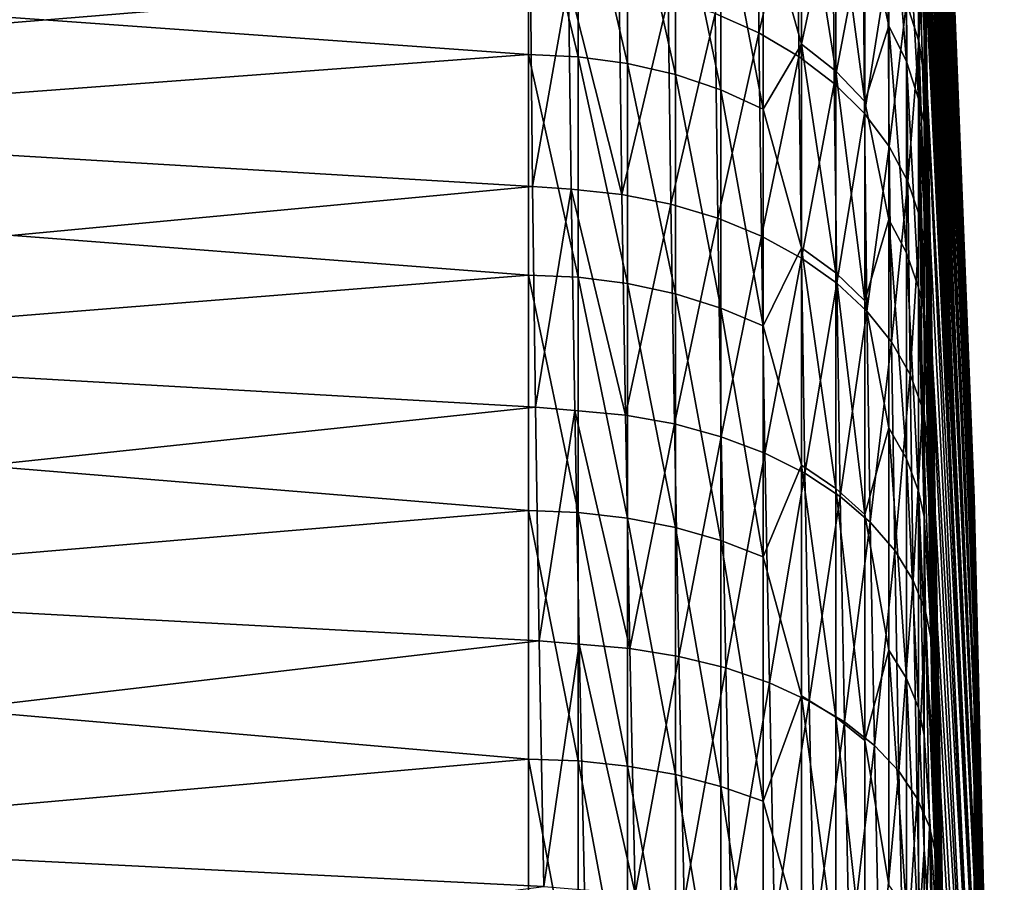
# Model space of a CAD drawing. Header units: metres. Extents: x -22 to 72, y -237 to 23.
# Tile 361 of 363: x 66.47 to 71.45, y 10.79 to 15.14. Entities that reach past the tile are written whole.
import ezdxf

# ---------------------------------------------------------------- set-up
doc = ezdxf.new("R2010")
doc.units = ezdxf.units.M
doc.layers.add('solid_509588_MEDIA_SW0001', color=7, linetype='CONTINUOUS')

msp = doc.modelspace()

# ---------------------------------------------------------------- linework, layer by layer
at = {"layer": 'solid_509588_MEDIA_SW0001'}
for points in [[(71.297287, 12.728576, 84.835892), (71.043945, 19.093994, 84.738052), (71.043945, 19.071741, 85.451828)], [(71.297287, 12.719138, 83.905869), (71.043945, 19.089542, 84.023933), (71.043945, 19.093994, 84.738052)], [(71.297287, 12.728576, 84.835892), (71.297287, 12.719138, 83.905869), (71.043945, 19.093994, 84.738052)], [(71.297287, 12.719138, 83.905869), (71.043945, 19.058392, 83.310486), (71.043945, 19.089542, 84.023933)], [(71.297287, 12.728576, 84.835892), (71.043945, 19.071741, 85.451828), (71.043945, 19.022814, 86.164284)], [(71.297287, 12.641839, 82.979019), (71.043945, 19.000587, 82.598701), (71.043945, 19.058392, 83.310486)], [(71.297287, 12.719138, 83.905869), (71.297287, 12.641839, 82.979019), (71.043945, 19.058392, 83.310486)], [(71.297287, 12.670101, 85.764122), (71.043945, 19.022814, 86.164284), (71.043945, 18.947281, 86.874405)], [(71.297287, 12.670101, 85.764122), (71.297287, 12.728576, 84.835892), (71.043945, 19.022814, 86.164284)], [(71.297287, 12.641839, 82.979019), (71.043945, 18.916208, 81.88958), (71.043945, 19.000587, 82.598701)], [(71.297287, 12.670101, 85.764122), (71.043945, 18.947281, 86.874405), (71.043945, 18.845249, 87.5812)], [(71.297287, 12.497089, 82.06028), (71.043945, 18.805374, 81.184105), (71.043945, 18.916208, 81.88958)], [(71.297287, 12.641839, 82.979019), (71.297287, 12.497089, 82.06028), (71.043945, 18.916208, 81.88958)], [(71.297287, 12.544025, 86.685608), (71.043945, 18.845249, 87.5812), (71.043945, 18.716862, 88.283691)], [(71.297287, 12.544025, 86.685608), (71.297287, 12.670101, 85.764122), (71.043945, 18.845249, 87.5812)], [(71.297287, 12.497089, 82.06028), (71.043945, 18.668238, 80.483269), (71.043945, 18.805374, 81.184105)], [(71.297287, 12.544025, 86.685608), (71.043945, 18.716862, 88.283691), (71.043945, 18.562296, 88.980896)], [(71.297287, 12.285663, 81.154564), (71.043945, 18.504993, 79.788048), (71.043945, 18.668238, 80.483269)], [(71.297287, 12.497089, 82.06028), (71.297287, 12.285663, 81.154564), (71.043945, 18.668238, 80.483269)], [(71.297287, 12.351023, 87.595436), (71.043945, 18.562296, 88.980896), (71.043945, 18.381769, 89.671829)], [(71.297287, 12.351023, 87.595436), (71.297287, 12.544025, 86.685608), (71.043945, 18.562296, 88.980896)], [(71.297287, 12.285663, 81.154564), (71.043945, 18.315868, 79.099419), (71.043945, 18.504993, 79.788048)], [(71.297287, 12.351023, 87.595436), (71.043945, 18.381769, 89.671829), (71.043945, 18.175535, 90.35553)], [(71.297287, 12.008687, 80.266693), (71.043945, 18.101126, 78.418343), (71.043945, 18.315868, 79.099419)], [(71.297287, 12.285663, 81.154564), (71.297287, 12.008687, 80.266693), (71.043945, 18.315868, 79.099419)], [(71.297287, 12.092121, 88.488747), (71.043945, 18.175535, 90.35553), (71.043945, 17.94388, 91.031036)], [(71.297287, 12.092121, 88.488747), (71.297287, 12.351023, 87.595436), (71.043945, 18.175535, 90.35553)], [(71.297287, 12.008687, 80.266693), (71.043945, 17.861067, 77.745773), (71.043945, 18.101126, 78.418343)], [(71.297287, 12.092121, 88.488747), (71.043945, 17.94388, 91.031036), (71.043945, 17.687128, 91.697411)], [(71.297287, 11.66764, 79.401405), (71.043945, 17.596027, 77.082649), (71.043945, 17.861067, 77.745773)], [(71.297287, 12.008687, 80.266693), (71.297287, 11.66764, 79.401405), (71.043945, 17.861067, 77.745773)], [(71.297287, 11.768703, 89.360771), (71.043945, 17.687128, 91.697411), (71.043945, 17.40564, 92.353722)], [(71.297287, 11.768703, 89.360771), (71.297287, 12.092121, 88.488747), (71.043945, 17.687128, 91.697411)], [(71.297287, 11.66764, 79.401405), (71.043945, 17.306379, 76.429901), (71.043945, 17.596027, 77.082649)], [(71.297287, 11.768703, 89.360771), (71.043945, 17.40564, 92.353722), (71.043945, 17.099808, 92.999046)], [(71.297287, 11.26434, 78.563324), (71.043945, 16.992527, 75.788437), (71.043945, 17.306379, 76.429901)], [(71.297287, 11.66764, 79.401405), (71.297287, 11.26434, 78.563324), (71.043945, 17.306379, 76.429901)], [(71.297287, 11.382494, 90.206863), (71.043945, 17.099808, 92.999046), (71.043945, 16.77006, 93.632484)], [(71.297287, 11.382494, 90.206863), (71.297287, 11.768703, 89.360771), (71.043945, 17.099808, 92.999046)], [(71.297287, 11.26434, 78.563324), (71.043945, 16.654909, 75.159164), (71.043945, 16.992527, 75.788437)], [(71.297287, 11.382494, 90.206863), (71.043945, 16.77006, 93.632484), (71.043945, 16.416859, 94.253151)], [(71.297287, 10.800941, 77.75692), (71.043945, 16.293997, 74.542946), (71.043945, 16.654909, 75.159164)], [(71.297287, 11.26434, 78.563324), (71.297287, 10.800941, 77.75692), (71.043945, 16.654909, 75.159164)], [(71.297287, 10.935555, 91.022507), (71.043945, 16.416859, 94.253151), (71.043945, 16.040695, 94.860184)], [(71.297287, 10.935555, 91.022507), (71.297287, 11.382494, 90.206863), (71.043945, 16.416859, 94.253151)], [(71.297287, 10.800941, 77.75692), (71.043945, 15.910296, 73.940659), (71.043945, 16.293997, 74.542946)], [(70.209763, 15.077854, 98.584572), (70.201935, 16.030125, 97.491631), (69.988647, 15.176069, 98.678253)], [(70.403732, 15.903841, 97.388474), (70.201935, 16.030125, 97.491631), (70.209763, 15.077854, 98.584572)], [(71.297287, 10.935555, 91.022507), (71.043945, 16.040695, 94.860184), (71.043945, 15.642099, 95.452713)], [(69.046227, 16.004452, 70.90377), (69.046227, 14.969296, 69.77179), (61.700001, 15.495608, 70.326553)], [(69.296867, 14.958055, 69.782845), (69.046227, 14.969296, 69.77179), (69.046227, 16.004452, 70.90377)], [(69.296867, 15.992435, 70.913979), (69.296867, 14.958055, 69.782845), (69.046227, 16.004452, 70.90377)], [(69.546257, 14.924019, 69.816338), (69.296867, 14.958055, 69.782845), (69.296867, 15.992435, 70.913979)], [(69.546257, 15.956044, 70.944893), (69.546257, 14.924019, 69.816338), (69.296867, 15.992435, 70.913979)], [(70.425346, 15.972784, 71.732491), (70.425346, 15.021263, 70.625534), (70.230705, 15.708385, 71.155289)], [(70.597763, 14.884323, 70.752022), (70.425346, 15.021263, 70.625534), (70.425346, 15.972784, 71.732491)], [(70.597763, 15.827169, 71.848885), (70.597763, 14.884323, 70.752022), (70.425346, 15.972784, 71.732491)], [(70.865181, 16.010841, 72.797798), (70.865181, 15.113923, 71.660294), (70.745163, 15.665665, 71.977974)], [(70.955872, 14.933169, 71.81385), (70.865181, 15.113923, 71.660294), (70.865181, 16.010841, 72.797798)], [(70.955872, 15.819361, 72.937744), (70.955872, 14.933169, 71.81385), (70.865181, 16.010841, 72.797798)], [(69.78759, 14.867731, 69.871719), (69.546257, 14.924019, 69.816338), (69.546257, 15.956044, 70.944893)], [(69.78759, 15.895864, 70.996017), (69.78759, 14.867731, 69.871719), (69.546257, 15.956044, 70.944893)], [(70.016975, 14.7901, 69.948097), (69.78759, 14.867731, 69.871719), (69.78759, 15.895864, 70.996017)], [(70.016975, 15.812865, 71.066528), (70.016975, 14.7901, 69.948097), (69.78759, 15.895864, 70.996017)], [(70.411438, 14.959441, 98.47226), (70.403732, 15.903841, 97.388474), (70.209763, 15.077854, 98.584572)], [(70.582726, 15.75827, 97.269806), (70.403732, 15.903841, 97.388474), (70.411438, 14.959441, 98.47226)], [(71.297287, 10.279913, 76.986488), (71.043945, 15.504344, 73.353134), (71.043945, 15.910296, 73.940659)], [(71.297287, 10.800941, 77.75692), (71.297287, 10.279913, 76.986488), (71.043945, 15.910296, 73.940659)], [(70.745163, 14.732439, 70.892303), (70.597763, 14.884323, 70.752022), (70.597763, 15.827169, 71.848885)], [(70.745163, 15.665665, 71.977974), (70.745163, 14.732439, 70.892303), (70.597763, 15.827169, 71.848885)], [(70.954964, 15.231701, 96.841805), (71.017166, 15.036078, 96.683144), (71.015793, 15.84861, 95.597313)], [(71.017166, 15.036078, 96.683144), (71.043945, 15.642099, 95.452713), (71.015793, 15.84861, 95.597313)], [(69.055145, 15.345929, 98.835358), (61.700001, 15.792196, 98.342216), (61.700001, 14.741171, 99.456512)], [(70.230705, 14.692378, 70.044243), (70.016975, 14.7901, 69.948097), (70.016975, 15.812865, 71.066528)], [(70.230705, 15.708385, 71.155289), (70.230705, 14.692378, 70.044243), (70.016975, 15.812865, 71.066528)], [(70.955872, 15.819361, 72.937744), (71.015793, 15.620147, 73.083351), (71.015793, 14.745114, 71.97361)], [(70.955872, 15.819361, 72.937744), (71.015793, 14.745114, 71.97361), (70.955872, 14.933169, 71.81385)], [(70.590302, 14.822825, 98.343201), (70.582726, 15.75827, 97.269806), (70.411438, 14.959441, 98.47226)], [(70.735901, 15.595861, 97.137627), (70.582726, 15.75827, 97.269806), (70.590302, 14.822825, 98.343201)], [(70.425346, 15.021263, 70.625534), (70.230705, 14.692378, 70.044243), (70.230705, 15.708385, 71.155289)], [(70.865181, 15.113923, 71.660294), (70.745163, 14.732439, 70.892303), (70.745163, 15.665665, 71.977974)], [(71.017166, 15.036078, 96.683144), (71.046158, 14.846637, 96.507835), (71.043945, 15.642099, 95.452713)], [(71.043945, 15.642099, 95.452713), (71.266777, 3.570797, 103.211212), (71.282906, 2.90622, 103.322456)], [(71.297287, 10.430269, 91.803352), (71.043945, 15.642099, 95.452713), (71.282906, 2.90622, 103.322456)], [(71.043945, 15.642099, 95.452713), (71.250664, 4.231271, 103.076439), (71.266777, 3.570797, 103.211212)], [(71.043945, 15.642099, 95.452713), (71.23468, 4.885747, 102.918602), (71.250664, 4.231271, 103.076439)], [(71.043945, 15.642099, 95.452713), (71.21888, 5.534054, 102.73774), (71.23468, 4.885747, 102.918602)], [(71.043945, 15.642099, 95.452713), (71.203362, 6.174732, 102.534363), (71.21888, 5.534054, 102.73774)], [(71.043945, 15.642099, 95.452713), (71.173439, 7.431445, 102.060669), (71.203362, 6.174732, 102.534363)], [(71.043945, 15.642099, 95.452713), (71.145508, 8.650188, 101.499924), (71.173439, 7.431445, 102.060669)], [(71.043945, 15.642099, 95.452713), (71.120094, 9.825315, 100.855164), (71.145508, 8.650188, 101.499924)], [(71.043945, 15.642099, 95.452713), (71.097702, 10.951144, 100.129494), (71.120094, 9.825315, 100.855164)], [(71.043945, 15.642099, 95.452713), (71.078781, 12.021979, 99.326729), (71.097702, 10.951144, 100.129494)], [(71.043945, 15.642099, 95.452713), (71.063705, 13.031889, 98.451706), (71.078781, 12.021979, 99.326729)], [(71.043945, 15.642099, 95.452713), (71.052773, 13.975106, 97.509865), (71.063705, 13.031889, 98.451706)], [(71.043945, 15.642099, 95.452713), (71.046158, 14.846637, 96.507835), (71.052773, 13.975106, 97.509865)], [(71.297287, 10.935555, 91.022507), (71.043945, 15.642099, 95.452713), (71.297287, 10.430269, 91.803352)], [(70.743324, 14.670305, 98.199562), (70.735901, 15.595861, 97.137627), (70.590302, 14.822825, 98.343201)], [(70.86068, 15.419348, 96.994156), (70.735901, 15.595861, 97.137627), (70.743324, 14.670305, 98.199562)], [(71.015793, 15.620147, 73.083351), (71.043945, 15.504344, 73.353134), (71.043945, 15.076707, 72.781204)], [(71.015793, 15.620147, 73.083351), (71.043945, 15.076707, 72.781204), (71.043945, 14.627984, 72.225662)], [(71.015793, 14.745114, 71.97361), (71.015793, 15.620147, 73.083351), (71.043945, 14.627984, 72.225662)], [(69.046227, 14.969296, 69.77179), (61.700001, 14.42087, 69.234436), (61.700001, 15.495608, 70.326553)], [(71.297287, 10.279913, 76.986488), (71.043945, 15.076707, 72.781204), (71.043945, 15.504344, 73.353134)], [(70.867943, 14.504451, 98.043755), (70.86068, 15.419348, 96.994156), (70.743324, 14.670305, 98.199562)], [(70.954964, 15.231701, 96.841805), (70.86068, 15.419348, 96.994156), (70.867943, 14.504451, 98.043755)], [(69.066086, 14.301838, 99.877174), (69.055145, 15.345929, 98.835358), (61.700001, 14.741171, 99.456512)], [(69.247208, 15.334843, 98.83345), (69.055145, 15.345929, 98.835358), (69.066086, 14.301838, 99.877174)], [(69.260521, 14.288351, 99.876831), (69.247208, 15.334843, 98.83345), (69.066086, 14.301838, 99.877174)], [(69.516548, 14.261743, 99.844353), (69.247208, 15.334843, 98.83345), (69.260521, 14.288351, 99.876831)], [(69.516548, 14.261743, 99.844353), (69.503288, 15.305655, 98.803741), (69.247208, 15.334843, 98.83345)], [(69.751831, 15.252432, 98.751724), (69.503288, 15.305655, 98.803741), (69.516548, 14.261743, 99.844353)], [(69.764992, 14.212692, 99.787964), (69.751831, 15.252432, 98.751724), (69.516548, 14.261743, 99.844353)], [(69.988647, 15.176069, 98.678253), (69.751831, 15.252432, 98.751724), (69.764992, 14.212692, 99.787964)], [(70.962059, 14.328053, 97.878418), (70.954964, 15.231701, 96.841805), (70.867943, 14.504451, 98.043755)], [(70.962059, 14.328053, 97.878418), (71.017166, 15.036078, 96.683144), (70.954964, 15.231701, 96.841805)], [(70.001678, 14.142031, 99.708611), (69.988647, 15.176069, 98.678253), (69.764992, 14.212692, 99.787964)], [(70.209763, 15.077854, 98.584572), (69.988647, 15.176069, 98.678253), (70.001678, 14.142031, 99.708611)], [(70.222633, 14.05095, 99.60762), (70.209763, 15.077854, 98.584572), (70.001678, 14.142031, 99.708611)], [(70.411438, 14.959441, 98.47226), (70.209763, 15.077854, 98.584572), (70.222633, 14.05095, 99.60762)], [(70.865181, 15.113923, 71.660294), (70.865181, 14.136365, 70.591301), (70.745163, 14.732439, 70.892303)], [(70.955872, 13.967302, 70.757645), (70.865181, 14.136365, 70.591301), (70.865181, 15.113923, 71.660294)], [(70.955872, 14.933169, 71.81385), (70.955872, 13.967302, 70.757645), (70.865181, 15.113923, 71.660294)], [(71.297287, 9.704038, 76.256149), (71.043945, 14.627984, 72.225662), (71.043945, 15.076707, 72.781204)], [(71.297287, 10.279913, 76.986488), (71.297287, 9.704038, 76.256149), (71.043945, 15.076707, 72.781204)], [(70.962059, 14.328053, 97.878418), (71.024086, 14.14408, 97.706314), (71.017166, 15.036078, 96.683144)], [(71.017166, 15.036078, 96.683144), (71.052773, 13.975106, 97.509865), (71.046158, 14.846637, 96.507835)], [(71.017166, 15.036078, 96.683144), (71.024086, 14.14408, 97.706314), (71.052773, 13.975106, 97.509865)], [(70.425346, 15.021263, 70.625534), (70.425346, 13.993197, 69.589279), (70.230705, 14.692378, 70.044243)], [(70.597763, 13.86563, 69.725212), (70.425346, 13.993197, 69.589279), (70.425346, 15.021263, 70.625534)], [(70.597763, 14.884323, 70.752022), (70.597763, 13.86563, 69.725212), (70.425346, 15.021263, 70.625534)], [(69.046227, 14.969296, 69.77179), (69.046227, 13.854271, 68.718391), (61.700001, 14.42087, 69.234436)], [(69.296867, 13.843869, 68.73024), (69.046227, 13.854271, 68.718391), (69.046227, 14.969296, 69.77179)], [(69.296867, 14.958055, 69.782845), (69.296867, 13.843869, 68.73024), (69.046227, 14.969296, 69.77179)], [(69.546257, 13.812367, 68.766121), (69.296867, 13.843869, 68.73024), (69.296867, 14.958055, 69.782845)], [(69.546257, 14.924019, 69.816338), (69.546257, 13.812367, 68.766121), (69.296867, 14.958055, 69.782845)], [(70.424118, 13.940984, 99.486702), (70.411438, 14.959441, 98.47226), (70.222633, 14.05095, 99.60762)], [(70.590302, 14.822825, 98.343201), (70.411438, 14.959441, 98.47226), (70.424118, 13.940984, 99.486702)], [(70.955872, 14.933169, 71.81385), (71.015793, 14.745114, 71.97361), (71.015793, 13.791411, 70.930702)], [(70.955872, 14.933169, 71.81385), (71.015793, 13.791411, 70.930702), (70.955872, 13.967302, 70.757645)], [(69.78759, 13.760272, 68.82547), (69.546257, 13.812367, 68.766121), (69.546257, 14.924019, 69.816338)], [(69.78759, 14.867731, 69.871719), (69.78759, 13.760272, 68.82547), (69.546257, 14.924019, 69.816338)], [(70.745163, 13.724141, 69.875977), (70.597763, 13.86563, 69.725212), (70.597763, 14.884323, 70.752022)], [(70.745163, 14.732439, 70.892303), (70.745163, 13.724141, 69.875977), (70.597763, 14.884323, 70.752022)], [(70.016975, 13.688424, 68.90731), (69.78759, 13.760272, 68.82547), (69.78759, 14.867731, 69.871719)], [(70.016975, 14.7901, 69.948097), (70.016975, 13.688424, 68.90731), (69.78759, 14.867731, 69.871719)], [(70.230705, 13.59798, 69.010338), (70.016975, 13.688424, 68.90731), (70.016975, 14.7901, 69.948097)], [(70.230705, 14.692378, 70.044243), (70.230705, 13.59798, 69.010338), (70.016975, 14.7901, 69.948097)], [(70.602753, 13.813988, 99.347878), (70.590302, 14.822825, 98.343201), (70.424118, 13.940984, 99.486702)], [(70.743324, 14.670305, 98.199562), (70.590302, 14.822825, 98.343201), (70.602753, 13.813988, 99.347878)], [(69.066086, 14.301838, 99.877174), (61.700001, 14.741171, 99.456512), (61.700001, 13.609868, 100.492836)], [(70.865181, 14.136365, 70.591301), (70.745163, 13.724141, 69.875977), (70.745163, 14.732439, 70.892303)], [(71.015793, 14.745114, 71.97361), (71.043945, 14.627984, 72.225662), (71.043945, 14.158803, 71.687286)], [(71.015793, 14.745114, 71.97361), (71.043945, 14.158803, 71.687286), (71.043945, 13.669819, 71.166832)], [(71.015793, 13.791411, 70.930702), (71.015793, 14.745114, 71.97361), (71.043945, 13.669819, 71.166832)], [(70.425346, 13.993197, 69.589279), (70.230705, 13.59798, 69.010338), (70.230705, 14.692378, 70.044243)], [(70.755539, 13.672099, 99.193481), (70.743324, 14.670305, 98.199562), (70.602753, 13.813988, 99.347878)], [(70.867943, 14.504451, 98.043755), (70.743324, 14.670305, 98.199562), (70.755539, 13.672099, 99.193481)], [(71.297287, 9.704038, 76.256149), (71.043945, 14.158803, 71.687286), (71.043945, 14.627984, 72.225662)], [(70.87989, 13.517708, 99.026115), (70.867943, 14.504451, 98.043755), (70.755539, 13.672099, 99.193481)], [(70.962059, 14.328053, 97.878418), (70.867943, 14.504451, 98.043755), (70.87989, 13.517708, 99.026115)], [(69.046227, 13.854271, 68.718391), (61.700001, 13.267713, 68.222198), (61.700001, 14.42087, 69.234436)], [(70.973724, 13.353415, 98.848587), (70.962059, 14.328053, 97.878418), (70.87989, 13.517708, 99.026115)], [(70.973724, 13.353415, 98.848587), (71.024086, 14.14408, 97.706314), (70.962059, 14.328053, 97.878418)], [(69.081146, 13.187078, 100.843224), (69.066086, 14.301838, 99.877174), (61.700001, 13.609868, 100.492836)], [(69.260521, 14.288351, 99.876831), (69.066086, 14.301838, 99.877174), (69.081146, 13.187078, 100.843224)], [(69.278809, 13.171418, 100.843307), (69.260521, 14.288351, 99.876831), (69.081146, 13.187078, 100.843224)], [(69.534752, 13.147521, 100.808228), (69.260521, 14.288351, 99.876831), (69.278809, 13.171418, 100.843307)], [(69.534752, 13.147521, 100.808228), (69.516548, 14.261743, 99.844353), (69.260521, 14.288351, 99.876831)], [(69.764992, 14.212692, 99.787964), (69.516548, 14.261743, 99.844353), (69.534752, 13.147521, 100.808228)], [(69.783073, 13.102886, 100.747757), (69.764992, 14.212692, 99.787964), (69.534752, 13.147521, 100.808228)], [(70.001678, 14.142031, 99.708611), (69.764992, 14.212692, 99.787964), (69.783073, 13.102886, 100.747757)], [(70.019585, 13.03827, 100.662918), (70.001678, 14.142031, 99.708611), (69.783073, 13.102886, 100.747757)], [(70.222633, 14.05095, 99.60762), (70.001678, 14.142031, 99.708611), (70.019585, 13.03827, 100.662918)], [(70.865181, 14.136365, 70.591301), (70.865181, 13.083384, 69.596519), (70.745163, 13.724141, 69.875977)], [(70.955872, 12.926914, 69.774757), (70.865181, 13.083384, 69.596519), (70.865181, 14.136365, 70.591301)], [(70.955872, 13.967302, 70.757645), (70.955872, 12.926914, 69.774757), (70.865181, 14.136365, 70.591301)], [(70.973724, 13.353415, 98.848587), (71.035461, 13.181985, 98.663887), (71.024086, 14.14408, 97.706314)], [(71.024086, 14.14408, 97.706314), (71.063705, 13.031889, 98.451706), (71.052773, 13.975106, 97.509865)], [(71.024086, 14.14408, 97.706314), (71.035461, 13.181985, 98.663887), (71.063705, 13.031889, 98.451706)], [(71.297287, 9.076387, 75.569786), (71.043945, 13.669819, 71.166832), (71.043945, 14.158803, 71.687286)], [(71.297287, 9.704038, 76.256149), (71.297287, 9.076387, 75.569786), (71.043945, 14.158803, 71.687286)], [(70.240311, 12.954765, 100.555122), (70.222633, 14.05095, 99.60762), (70.019585, 13.03827, 100.662918)], [(70.424118, 13.940984, 99.486702), (70.222633, 14.05095, 99.60762), (70.240311, 12.954765, 100.555122)], [(70.425346, 13.993197, 69.589279), (70.425346, 12.893826, 68.629005), (70.230705, 13.59798, 69.010338)], [(70.597763, 12.77628, 68.773689), (70.425346, 12.893826, 68.629005), (70.425346, 13.993197, 69.589279)], [(70.597763, 13.86563, 69.725212), (70.597763, 12.77628, 68.773689), (70.425346, 13.993197, 69.589279)], [(70.441536, 12.85378, 100.426193), (70.424118, 13.940984, 99.486702), (70.240311, 12.954765, 100.555122)], [(70.602753, 13.813988, 99.347878), (70.424118, 13.940984, 99.486702), (70.441536, 12.85378, 100.426193)], [(70.955872, 13.967302, 70.757645), (71.015793, 13.791411, 70.930702), (71.015793, 12.764124, 69.96019)], [(70.955872, 13.967302, 70.757645), (71.015793, 12.764124, 69.96019), (70.955872, 12.926914, 69.774757)], [(69.046227, 13.854271, 68.718391), (69.046227, 12.665328, 67.749199), (61.700001, 13.267713, 68.222198)], [(69.296867, 12.655819, 67.761772), (69.046227, 12.665328, 67.749199), (69.046227, 13.854271, 68.718391)], [(69.296867, 13.843869, 68.73024), (69.296867, 12.655819, 67.761772), (69.046227, 13.854271, 68.718391)], [(69.546257, 12.62702, 67.799858), (69.296867, 12.655819, 67.761772), (69.296867, 13.843869, 68.73024)], [(69.546257, 13.812367, 68.766121), (69.546257, 12.62702, 67.799858), (69.296867, 13.843869, 68.73024)], [(70.745163, 12.645907, 68.934166), (70.597763, 12.77628, 68.773689), (70.597763, 13.86563, 69.725212)], [(70.745163, 13.724141, 69.875977), (70.745163, 12.645907, 68.934166), (70.597763, 13.86563, 69.725212)], [(69.78759, 12.579396, 67.862846), (69.546257, 12.62702, 67.799858), (69.546257, 13.812367, 68.766121)], [(69.78759, 13.760272, 68.82547), (69.78759, 12.579396, 67.862846), (69.546257, 13.812367, 68.766121)], [(70.619873, 12.737017, 100.278282), (70.602753, 13.813988, 99.347878), (70.441536, 12.85378, 100.426193)], [(70.755539, 13.672099, 99.193481), (70.602753, 13.813988, 99.347878), (70.619873, 12.737017, 100.278282)], [(71.015793, 13.791411, 70.930702), (71.043945, 13.669819, 71.166832), (71.043945, 13.161717, 70.665024)], [(71.015793, 13.791411, 70.930702), (71.043945, 13.161717, 70.665024), (71.043945, 12.635207, 70.182571)], [(71.015793, 12.764124, 69.96019), (71.015793, 13.791411, 70.930702), (71.043945, 12.635207, 70.182571)], [(70.016975, 12.513714, 67.949715), (69.78759, 12.579396, 67.862846), (69.78759, 13.760272, 68.82547)], [(70.016975, 13.688424, 68.90731), (70.016975, 12.513714, 67.949715), (69.78759, 13.760272, 68.82547)], [(70.230705, 12.431032, 68.059067), (70.016975, 12.513714, 67.949715), (70.016975, 13.688424, 68.90731)], [(70.230705, 13.59798, 69.010338), (70.230705, 12.431032, 68.059067), (70.016975, 13.688424, 68.90731)], [(70.865181, 13.083384, 69.596519), (70.745163, 12.645907, 68.934166), (70.745163, 13.724141, 69.875977)], [(70.772316, 12.606445, 100.113899), (70.755539, 13.672099, 99.193481), (70.619873, 12.737017, 100.278282)], [(70.87989, 13.517708, 99.026115), (70.755539, 13.672099, 99.193481), (70.772316, 12.606445, 100.113899)], [(71.297287, 9.076387, 75.569786), (71.043945, 13.161717, 70.665024), (71.043945, 13.669819, 71.166832)], [(69.081146, 13.187078, 100.843224), (61.700001, 13.609868, 100.492836), (61.700001, 12.406618, 101.443329)], [(70.425346, 12.893826, 68.629005), (70.230705, 12.431032, 68.059067), (70.230705, 13.59798, 69.010338)], [(70.896309, 12.464265, 99.935783), (70.87989, 13.517708, 99.026115), (70.772316, 12.606445, 100.113899)], [(70.973724, 13.353415, 98.848587), (70.87989, 13.517708, 99.026115), (70.896309, 12.464265, 99.935783)], [(70.989754, 12.312869, 99.746948), (70.973724, 13.353415, 98.848587), (70.896309, 12.464265, 99.935783)], [(70.989754, 12.312869, 99.746948), (71.035461, 13.181985, 98.663887), (70.973724, 13.353415, 98.848587)], [(69.046227, 12.665328, 67.749199), (61.700001, 12.045115, 67.297791), (61.700001, 13.267713, 68.222198)], [(69.099991, 12.006623, 101.729073), (69.081146, 13.187078, 100.843224), (61.700001, 12.406618, 101.443329)], [(69.278809, 13.171418, 100.843307), (69.081146, 13.187078, 100.843224), (69.099991, 12.006623, 101.729073)], [(69.301659, 11.98963, 101.728531), (69.278809, 13.171418, 100.843307), (69.099991, 12.006623, 101.729073)], [(69.557518, 11.968564, 101.691017), (69.278809, 13.171418, 100.843307), (69.301659, 11.98963, 101.728531)], [(69.557518, 11.968564, 101.691017), (69.534752, 13.147521, 100.808228), (69.278809, 13.171418, 100.843307)], [(69.783073, 13.102886, 100.747757), (69.534752, 13.147521, 100.808228), (69.557518, 11.968564, 101.691017)], [(70.989754, 12.312869, 99.746948), (71.051086, 12.154808, 99.55056), (71.035461, 13.181985, 98.663887)], [(71.035461, 13.181985, 98.663887), (71.078781, 12.021979, 99.326729), (71.063705, 13.031889, 98.451706)], [(71.035461, 13.181985, 98.663887), (71.051086, 12.154808, 99.55056), (71.078781, 12.021979, 99.326729)], [(71.297287, 8.400311, 74.931076), (71.043945, 12.635207, 70.182571), (71.043945, 13.161717, 70.665024)], [(71.297287, 9.076387, 75.569786), (71.297287, 8.400311, 74.931076), (71.043945, 13.161717, 70.665024)], [(69.805679, 11.928563, 101.62677), (69.783073, 13.102886, 100.747757), (69.557518, 11.968564, 101.691017)], [(70.019585, 13.03827, 100.662918), (69.783073, 13.102886, 100.747757), (69.805679, 11.928563, 101.62677)], [(70.041969, 11.870307, 101.536858), (70.019585, 13.03827, 100.662918), (69.805679, 11.928563, 101.62677)], [(70.240311, 12.954765, 100.555122), (70.019585, 13.03827, 100.662918), (70.041969, 11.870307, 101.536858)], [(70.865181, 13.083384, 69.596519), (70.865181, 11.960597, 68.681252), (70.745163, 12.645907, 68.934166)], [(70.955872, 11.817555, 68.870438), (70.865181, 11.960597, 68.681252), (70.865181, 13.083384, 69.596519)], [(70.955872, 12.926914, 69.774757), (70.955872, 11.817555, 68.870438), (70.865181, 13.083384, 69.596519)], [(70.262413, 11.794783, 101.422791), (70.240311, 12.954765, 100.555122), (70.041969, 11.870307, 101.536858)], [(70.441536, 12.85378, 100.426193), (70.240311, 12.954765, 100.555122), (70.262413, 11.794783, 101.422791)], [(70.425346, 12.893826, 68.629005), (70.425346, 11.72875, 67.749611), (70.230705, 12.431032, 68.059067)], [(70.597763, 11.621826, 67.902313), (70.425346, 11.72875, 67.749611), (70.425346, 12.893826, 68.629005)], [(70.597763, 12.77628, 68.773689), (70.597763, 11.621826, 67.902313), (70.425346, 12.893826, 68.629005)], [(70.955872, 12.926914, 69.774757), (71.015793, 12.764124, 69.96019), (71.015793, 11.668736, 69.067261)], [(70.955872, 12.926914, 69.774757), (71.015793, 11.668736, 69.067261), (70.955872, 11.817555, 68.870438)], [(70.46331, 11.703266, 101.286476), (70.441536, 12.85378, 100.426193), (70.262413, 11.794783, 101.422791)], [(70.619873, 12.737017, 100.278282), (70.441536, 12.85378, 100.426193), (70.46331, 11.703266, 101.286476)], [(70.641258, 11.597301, 101.130226), (70.619873, 12.737017, 100.278282), (70.46331, 11.703266, 101.286476)], [(70.745163, 11.503234, 68.071678), (70.597763, 11.621826, 67.902313), (70.597763, 12.77628, 68.773689)], [(70.745163, 12.645907, 68.934166), (70.745163, 11.503234, 68.071678), (70.597763, 12.77628, 68.773689)], [(70.772316, 12.606445, 100.113899), (70.619873, 12.737017, 100.278282), (70.641258, 11.597301, 101.130226)], [(71.015793, 12.764124, 69.96019), (71.043945, 12.635207, 70.182571), (71.043945, 12.091025, 69.720139)], [(71.015793, 12.764124, 69.96019), (71.043945, 12.091025, 69.720139), (71.043945, 11.529933, 69.278374)], [(71.015793, 11.668736, 69.067261), (71.015793, 12.764124, 69.96019), (71.043945, 11.529933, 69.278374)], [(71.449417, 6.354015, 84.203194), (71.297287, 12.719138, 83.905869), (71.297287, 12.728576, 84.835892)], [(71.449417, 6.35873, 84.667801), (71.297287, 12.728576, 84.835892), (71.297287, 12.670101, 85.764122)], [(71.449417, 6.354015, 84.203194), (71.297287, 12.728576, 84.835892), (71.449417, 6.35873, 84.667801)], [(71.449417, 6.315399, 83.740173), (71.297287, 12.641839, 82.979019), (71.297287, 12.719138, 83.905869)], [(71.449417, 6.315399, 83.740173), (71.297287, 12.719138, 83.905869), (71.449417, 6.354015, 84.203194)], [(69.046227, 12.665328, 67.749199), (69.046227, 11.408811, 66.86937), (61.700001, 12.045115, 67.297791)], [(69.296867, 11.400245, 66.882607), (69.046227, 11.408811, 66.86937), (69.046227, 12.665328, 67.749199)], [(69.296867, 12.655819, 67.761772), (69.296867, 11.400245, 66.882607), (69.046227, 12.665328, 67.749199)], [(69.546257, 11.374303, 66.922699), (69.296867, 11.400245, 66.882607), (69.296867, 12.655819, 67.761772)], [(69.546257, 12.62702, 67.799858), (69.546257, 11.374303, 66.922699), (69.296867, 12.655819, 67.761772)], [(70.865181, 11.960597, 68.681252), (70.745163, 11.503234, 68.071678), (70.745163, 12.645907, 68.934166)], [(71.449417, 6.329518, 85.131508), (71.297287, 12.670101, 85.764122), (71.297287, 12.544025, 86.685608)], [(71.449417, 6.35873, 84.667801), (71.297287, 12.670101, 85.764122), (71.449417, 6.329518, 85.131508)], [(71.449417, 6.243088, 83.281204), (71.297287, 12.497089, 82.06028), (71.297287, 12.641839, 82.979019)], [(71.449417, 6.243088, 83.281204), (71.297287, 12.641839, 82.979019), (71.449417, 6.315399, 83.740173)], [(69.78759, 11.331404, 66.988991), (69.546257, 11.374303, 66.922699), (69.546257, 12.62702, 67.799858)], [(69.78759, 12.579396, 67.862846), (69.78759, 11.331404, 66.988991), (69.546257, 12.62702, 67.799858)], [(70.793289, 11.478676, 100.956642), (70.772316, 12.606445, 100.113899), (70.641258, 11.597301, 101.130226)], [(70.896309, 12.464265, 99.935783), (70.772316, 12.606445, 100.113899), (70.793289, 11.478676, 100.956642)], [(71.297287, 8.400311, 74.931076), (71.043945, 12.091025, 69.720139), (71.043945, 12.635207, 70.182571)], [(70.016975, 11.272238, 67.080421), (69.78759, 11.331404, 66.988991), (69.78759, 12.579396, 67.862846)], [(70.016975, 12.513714, 67.949715), (70.016975, 11.272238, 67.080421), (69.78759, 12.579396, 67.862846)], [(71.449417, 6.266535, 85.59185), (71.297287, 12.544025, 86.685608), (71.297287, 12.351023, 87.595436)], [(71.449417, 6.329518, 85.131508), (71.297287, 12.544025, 86.685608), (71.449417, 6.266535, 85.59185)], [(70.230705, 11.197759, 67.195518), (70.016975, 11.272238, 67.080421), (70.016975, 12.513714, 67.949715)], [(70.230705, 12.431032, 68.059067), (70.230705, 11.197759, 67.195518), (70.016975, 12.513714, 67.949715)], [(71.449417, 6.137467, 82.828743), (71.297287, 12.285663, 81.154564), (71.297287, 12.497089, 82.06028)], [(71.449417, 6.137467, 82.828743), (71.297287, 12.497089, 82.06028), (71.449417, 6.243088, 83.281204)], [(70.916824, 11.34939, 100.768661), (70.896309, 12.464265, 99.935783), (70.793289, 11.478676, 100.956642)], [(70.989754, 12.312869, 99.746948), (70.896309, 12.464265, 99.935783), (70.916824, 11.34939, 100.768661)], [(69.099991, 12.006623, 101.729073), (61.700001, 12.406618, 101.443329), (61.700001, 11.138184, 102.302811)], [(70.425346, 11.72875, 67.749611), (70.230705, 11.197759, 67.195518), (70.230705, 12.431032, 68.059067)], [(71.449417, 6.170118, 86.046364), (71.297287, 12.351023, 87.595436), (71.297287, 12.092121, 88.488747)], [(71.449417, 6.266535, 85.59185), (71.297287, 12.351023, 87.595436), (71.449417, 6.170118, 86.046364)], [(71.009789, 11.211621, 100.569443), (70.989754, 12.312869, 99.746948), (70.916824, 11.34939, 100.768661)], [(71.009789, 11.211621, 100.569443), (71.051086, 12.154808, 99.55056), (70.989754, 12.312869, 99.746948)], [(71.449417, 5.9991, 82.385193), (71.297287, 12.008687, 80.266693), (71.297287, 12.285663, 81.154564)], [(71.449417, 5.9991, 82.385193), (71.297287, 12.285663, 81.154564), (71.449417, 6.137467, 82.828743)], [(71.009789, 11.211621, 100.569443), (71.070625, 11.067691, 100.362328), (71.051086, 12.154808, 99.55056)], [(71.051086, 12.154808, 99.55056), (71.097702, 10.951144, 100.129494), (71.078781, 12.021979, 99.326729)], [(71.051086, 12.154808, 99.55056), (71.070625, 11.067691, 100.362328), (71.097702, 10.951144, 100.129494)], [(71.297287, 7.679415, 74.343422), (71.043945, 11.529933, 69.278374), (71.043945, 12.091025, 69.720139)], [(71.297287, 8.400311, 74.931076), (71.297287, 7.679415, 74.343422), (71.043945, 12.091025, 69.720139)], [(71.449417, 6.040781, 86.49263), (71.297287, 12.092121, 88.488747), (71.297287, 11.768703, 89.360771)], [(71.449417, 6.170118, 86.046364), (71.297287, 12.092121, 88.488747), (71.449417, 6.040781, 86.49263)], [(69.046227, 11.408811, 66.86937), (61.700001, 10.758307, 66.465088), (61.700001, 12.045115, 67.297791)], [(69.122269, 10.765781, 102.530472), (69.099991, 12.006623, 101.729073), (61.700001, 11.138184, 102.302811)], [(69.301659, 11.98963, 101.728531), (69.099991, 12.006623, 101.729073), (69.122269, 10.765781, 102.530472)], [(69.328659, 10.748601, 102.528259), (69.301659, 11.98963, 101.728531), (69.122269, 10.765781, 102.530472)], [(69.584396, 10.730473, 102.48851), (69.301659, 11.98963, 101.728531), (69.328659, 10.748601, 102.528259)], [(69.584396, 10.730473, 102.48851), (69.557518, 11.968564, 101.691017), (69.301659, 11.98963, 101.728531)], [(71.449417, 5.828725, 81.952927), (71.297287, 11.66764, 79.401405), (71.297287, 12.008687, 80.266693)], [(71.449417, 5.828725, 81.952927), (71.297287, 12.008687, 80.266693), (71.449417, 5.9991, 82.385193)], [(69.805679, 11.928563, 101.62677), (69.557518, 11.968564, 101.691017), (69.584396, 10.730473, 102.48851)], [(70.865181, 11.960597, 68.681252), (70.865181, 10.773994, 67.850388), (70.745163, 11.503234, 68.071678)], [(70.955872, 10.645144, 68.049507), (70.865181, 10.773994, 67.850388), (70.865181, 11.960597, 68.681252)], [(70.955872, 11.817555, 68.870438), (70.955872, 10.645144, 68.049507), (70.865181, 11.960597, 68.681252)], [(69.832367, 10.695302, 102.420807), (69.805679, 11.928563, 101.62677), (69.584396, 10.730473, 102.48851)], [(70.041969, 11.870307, 101.536858), (69.805679, 11.928563, 101.62677), (69.832367, 10.695302, 102.420807)], [(70.068398, 10.643691, 102.326263), (70.041969, 11.870307, 101.536858), (69.832367, 10.695302, 102.420807)], [(70.262413, 11.794783, 101.422791), (70.041969, 11.870307, 101.536858), (70.068398, 10.643691, 102.326263)], [(70.288521, 10.576514, 102.206482), (70.262413, 11.794783, 101.422791), (70.068398, 10.643691, 102.326263)], [(70.46331, 11.703266, 101.286476), (70.262413, 11.794783, 101.422791), (70.288521, 10.576514, 102.206482)], [(70.955872, 11.817555, 68.870438), (71.015793, 11.668736, 69.067261), (71.015793, 10.511089, 68.256668)], [(70.955872, 11.817555, 68.870438), (71.015793, 10.511089, 68.256668), (70.955872, 10.645144, 68.049507)], [(71.449417, 5.879213, 86.928261), (71.297287, 11.768703, 89.360771), (71.297287, 11.382494, 90.206863)], [(71.449417, 6.040781, 86.49263), (71.297287, 11.768703, 89.360771), (71.449417, 5.879213, 86.928261)], [(70.425346, 11.72875, 67.749611), (70.425346, 10.503907, 66.955566), (70.230705, 11.197759, 67.195518)], [(70.489021, 10.494909, 102.063469), (70.46331, 11.703266, 101.286476), (70.288521, 10.576514, 102.206482)], [(70.597763, 10.40815, 67.115509), (70.425346, 10.503907, 66.955566), (70.425346, 11.72875, 67.749611)], [(70.597763, 11.621826, 67.902313), (70.597763, 10.40815, 67.115509), (70.425346, 11.72875, 67.749611)], [(70.641258, 11.597301, 101.130226), (70.46331, 11.703266, 101.286476), (70.489021, 10.494909, 102.063469)], [(71.015793, 11.668736, 69.067261), (71.043945, 11.529933, 69.278374), (71.043945, 10.952716, 68.857903)], [(71.015793, 10.511089, 68.256668), (71.015793, 11.668736, 69.067261), (71.043945, 10.952716, 68.857903)], [(71.449417, 5.627251, 81.534256), (71.297287, 11.26434, 78.563324), (71.297287, 11.66764, 79.401405)], [(71.449417, 5.627251, 81.534256), (71.297287, 11.66764, 79.401405), (71.449417, 5.828725, 81.952927)], [(70.666527, 10.400255, 101.899628), (70.641258, 11.597301, 101.130226), (70.489021, 10.494909, 102.063469)], [(70.745163, 10.301942, 67.292908), (70.597763, 10.40815, 67.115509), (70.597763, 11.621826, 67.902313)], [(70.745163, 11.503234, 68.071678), (70.745163, 10.301942, 67.292908), (70.597763, 11.621826, 67.902313)], [(70.793289, 11.478676, 100.956642), (70.641258, 11.597301, 101.130226), (70.666527, 10.400255, 101.899628)], [(70.865181, 10.773994, 67.850388), (70.745163, 10.301942, 67.292908), (70.745163, 11.503234, 68.071678)], [(71.297287, 7.679415, 74.343422), (71.043945, 10.952716, 68.857903), (71.043945, 11.529933, 69.278374)], [(70.818054, 10.29415, 101.717705), (70.793289, 11.478676, 100.956642), (70.666527, 10.400255, 101.899628)], [(70.916824, 11.34939, 100.768661), (70.793289, 11.478676, 100.956642), (70.818054, 10.29415, 101.717705)], [(69.046227, 11.408811, 66.86937), (69.046227, 10.091422, 66.083618), (61.700001, 10.758307, 66.465088)], [(69.296867, 10.083845, 66.097443), (69.046227, 10.091422, 66.083618), (69.046227, 11.408811, 66.86937)], [(69.296867, 11.400245, 66.882607), (69.296867, 10.083845, 66.097443), (69.046227, 11.408811, 66.86937)], [(69.546257, 10.060899, 66.13932), (69.296867, 10.083845, 66.097443), (69.296867, 11.400245, 66.882607)], [(69.546257, 11.374303, 66.922699), (69.546257, 10.060899, 66.13932), (69.296867, 11.400245, 66.882607)], [(69.78759, 10.022953, 66.208565), (69.546257, 10.060899, 66.13932), (69.546257, 11.374303, 66.922699)], [(69.78759, 11.331404, 66.988991), (69.78759, 10.022953, 66.208565), (69.546257, 11.374303, 66.922699)], [(70.941048, 10.178384, 101.520775), (70.916824, 11.34939, 100.768661), (70.818054, 10.29415, 101.717705)], [(71.009789, 11.211621, 100.569443), (70.916824, 11.34939, 100.768661), (70.941048, 10.178384, 101.520775)], [(71.449417, 5.686277, 87.350937), (71.297287, 11.382494, 90.206863), (71.297287, 10.935555, 91.022507)], [(71.449417, 5.879213, 86.928261), (71.297287, 11.382494, 90.206863), (71.449417, 5.686277, 87.350937)], [(70.016975, 9.970619, 66.304077), (69.78759, 10.022953, 66.208565), (69.78759, 11.331404, 66.988991)], [(70.016975, 11.272238, 67.080421), (70.016975, 9.970619, 66.304077), (69.78759, 11.331404, 66.988991)], [(70.230705, 9.90474, 66.424301), (70.016975, 9.970619, 66.304077), (70.016975, 11.272238, 67.080421)], [(70.230705, 11.197759, 67.195518), (70.230705, 9.90474, 66.424301), (70.016975, 11.272238, 67.080421)], [(71.449417, 5.395754, 81.131401), (71.297287, 10.800941, 77.75692), (71.297287, 11.26434, 78.563324)], [(71.449417, 5.395754, 81.131401), (71.297287, 11.26434, 78.563324), (71.449417, 5.627251, 81.534256)], [(70.425346, 10.503907, 66.955566), (70.230705, 9.90474, 66.424301), (70.230705, 11.197759, 67.195518)], [(71.033447, 10.054908, 101.312134), (71.009789, 11.211621, 100.569443), (70.941048, 10.178384, 101.520775)], [(71.033447, 10.054908, 101.312134), (71.070625, 11.067691, 100.362328), (71.009789, 11.211621, 100.569443)], [(69.122269, 10.765781, 102.530472), (61.700001, 11.138184, 102.302811), (61.700001, 9.80862, 103.068512)], [(71.033447, 10.054908, 101.312134), (71.093697, 9.925802, 101.095306), (71.070625, 11.067691, 100.362328)], [(71.070625, 11.067691, 100.362328), (71.120094, 9.825315, 100.855164), (71.097702, 10.951144, 100.129494)], [(71.070625, 11.067691, 100.362328), (71.093697, 9.925802, 101.095306), (71.120094, 9.825315, 100.855164)], [(71.015793, 10.511089, 68.256668), (71.043945, 10.952716, 68.857903), (71.043945, 10.36018, 68.459305)], [(71.297287, 6.917546, 73.809959), (71.043945, 10.36018, 68.459305), (71.043945, 10.952716, 68.857903)], [(71.297287, 7.679415, 74.343422), (71.297287, 6.917546, 73.809959), (71.043945, 10.952716, 68.857903)], [(71.449417, 5.463002, 87.758408), (71.297287, 10.935555, 91.022507), (71.297287, 10.430269, 91.803352)], [(71.449417, 5.686277, 87.350937), (71.297287, 10.935555, 91.022507), (71.449417, 5.463002, 87.758408)], [(71.449417, 5.135468, 80.746529), (71.297287, 10.279913, 76.986488), (71.297287, 10.800941, 77.75692)], [(71.449417, 5.135468, 80.746529), (71.297287, 10.800941, 77.75692), (71.449417, 5.395754, 81.131401)]]:
    msp.add_3dface(points, dxfattribs=at)

doc.saveas('drawing.dxf')
